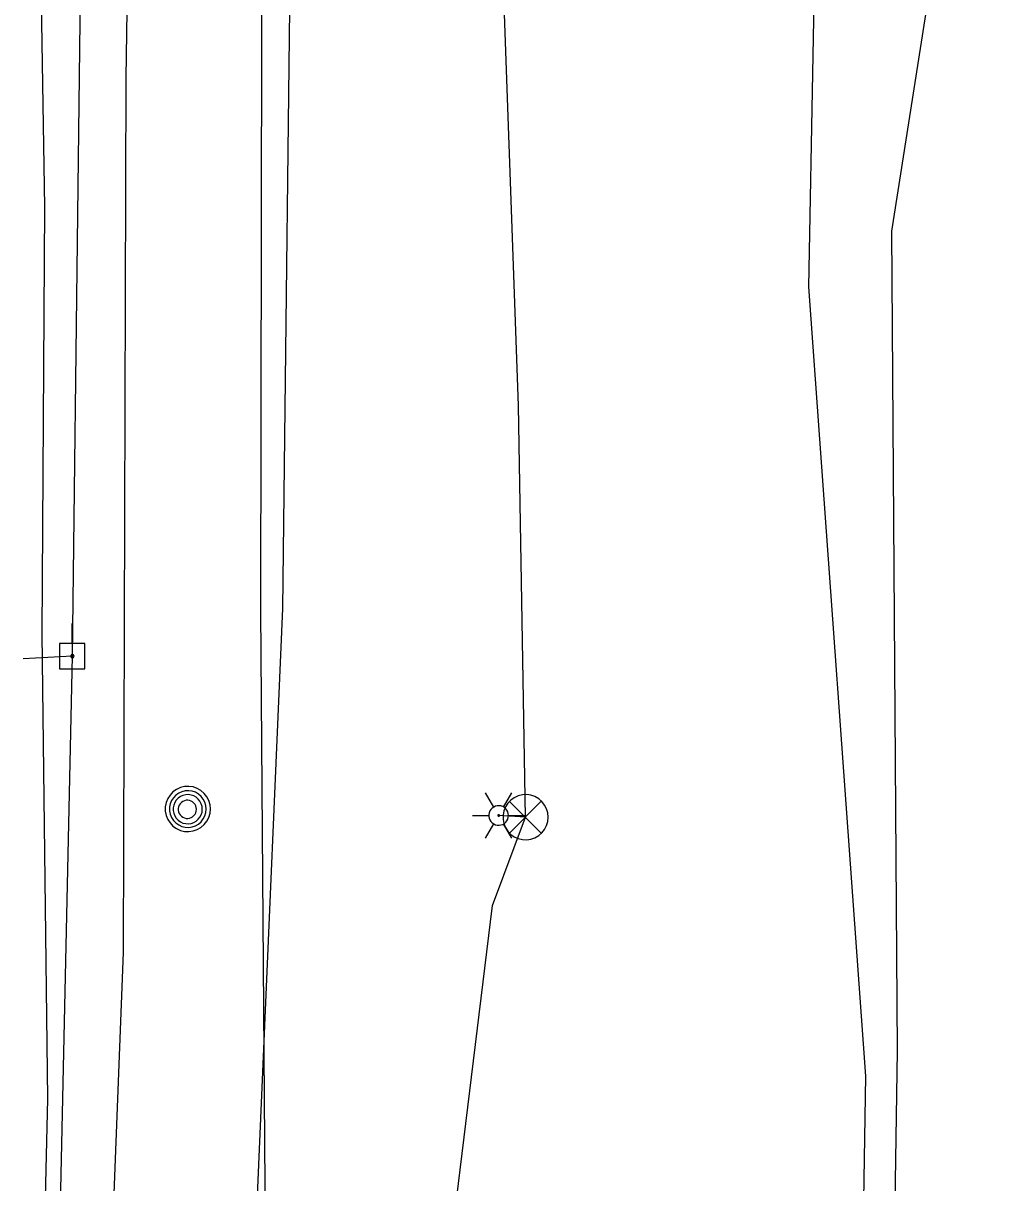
# Model space of a CAD drawing. Extents: x 596028 to 606371, y 330010 to 403088.
# Drawn here: x 602004.2 to 602146.7, y 361954 to 362123.1 of the extents above; entities that cross this region are included whole.
import ezdxf

# ---------------------------------------------------------------- set-up
doc = ezdxf.new("R2010")
doc.units = 0
for name, color, linetype in [('E_LTG', 7, 'Continuous'), ('E_SIG', 7, 'Continuous'), ('E_UTL_E_UG', 7, 'Continuous'), ('E_UTL_EPowerPole', 7, 'Continuous'), ('E_UTL_FO_UG', 7, 'Continuous'), ('E_UTL_G_UG', 7, 'Continuous'), ('E_UTL_MH', 7, 'Continuous'), ('E_UTL_Overhead', 7, 'Continuous'), ('E_UTL_T_UG', 7, 'Continuous'), ('E_UTL_W_UG', 7, 'Continuous')]:
    doc.layers.add(name, color=color, linetype=linetype)

msp = doc.modelspace()

# ---------------------------------------------------------------- linework, layer by layer
at = {"layer": 'E_LTG'}
for points in [[(602072.89, 362008.82), (602071.7, 362010.88)], [(602074.32, 362008.82), (602075.51, 362010.88)], [(602075.03, 362007.58), (602075.01, 362007.86), (602074.93, 362008.12), (602074.8, 362008.36), (602074.64, 362008.57), (602074.43, 362008.75), (602074.2, 362008.88), (602073.94, 362008.97), (602073.67, 362009.01), (602073.4, 362009), (602073.14, 362008.94), (602072.89, 362008.82), (602072.67, 362008.66), (602072.48, 362008.47), (602072.33, 362008.24), (602072.23, 362007.99), (602072.18, 362007.72), (602072.18, 362007.45), (602072.23, 362007.18), (602072.33, 362006.93), (602072.48, 362006.7), (602072.67, 362006.51), (602072.89, 362006.35), (602073.14, 362006.23), (602073.4, 362006.17), (602073.67, 362006.16), (602073.94, 362006.2), (602074.2, 362006.29), (602074.43, 362006.42), (602074.64, 362006.6), (602074.8, 362006.81), (602074.93, 362007.05), (602075.01, 362007.31), (602075.03, 362007.58)], [(602075.03, 362007.58), (602075.01, 362007.86), (602074.93, 362008.12), (602074.8, 362008.36), (602074.64, 362008.57), (602074.43, 362008.75), (602074.2, 362008.88), (602073.94, 362008.97), (602073.67, 362009.01), (602073.4, 362009), (602073.14, 362008.94), (602072.89, 362008.82), (602072.67, 362008.66), (602072.48, 362008.47), (602072.33, 362008.24), (602072.23, 362007.99), (602072.18, 362007.72), (602072.18, 362007.45), (602072.23, 362007.18), (602072.33, 362006.93), (602072.48, 362006.7), (602072.67, 362006.51), (602072.89, 362006.35), (602073.14, 362006.23), (602073.4, 362006.17), (602073.67, 362006.16), (602073.94, 362006.2), (602074.2, 362006.29), (602074.43, 362006.42), (602074.64, 362006.6), (602074.8, 362006.81), (602074.93, 362007.05), (602075.01, 362007.31), (602075.03, 362007.58)], [(602075.03, 362007.58), (602075.01, 362007.86), (602074.93, 362008.12), (602074.8, 362008.36), (602074.64, 362008.57), (602074.43, 362008.75), (602074.2, 362008.88), (602073.94, 362008.97), (602073.67, 362009.01), (602073.4, 362009), (602073.14, 362008.94), (602072.89, 362008.82), (602072.67, 362008.66), (602072.48, 362008.47), (602072.33, 362008.24), (602072.23, 362007.99), (602072.18, 362007.72), (602072.18, 362007.45), (602072.23, 362007.18), (602072.33, 362006.93), (602072.48, 362006.7), (602072.67, 362006.51), (602072.89, 362006.35), (602073.14, 362006.23), (602073.4, 362006.17), (602073.67, 362006.16), (602073.94, 362006.2), (602074.2, 362006.29), (602074.43, 362006.42), (602074.64, 362006.6), (602074.8, 362006.81), (602074.93, 362007.05), (602075.01, 362007.31), (602075.03, 362007.58)], [(602069.79, 362007.58), (602072.17, 362007.58)], [(602073.72, 362007.58), (602073.72, 362007.61), (602073.71, 362007.63), (602073.7, 362007.65), (602073.69, 362007.67), (602073.67, 362007.68), (602073.65, 362007.69), (602073.63, 362007.7), (602073.61, 362007.7), (602073.59, 362007.7), (602073.56, 362007.7), (602073.54, 362007.69), (602073.52, 362007.67), (602073.51, 362007.66), (602073.5, 362007.64), (602073.49, 362007.62), (602073.48, 362007.6), (602073.48, 362007.57), (602073.49, 362007.55), (602073.5, 362007.53), (602073.51, 362007.51), (602073.52, 362007.49), (602073.54, 362007.48), (602073.56, 362007.47), (602073.59, 362007.47), (602073.61, 362007.47), (602073.63, 362007.47), (602073.65, 362007.48), (602073.67, 362007.49), (602073.69, 362007.5), (602073.7, 362007.52), (602073.71, 362007.54), (602073.72, 362007.56), (602073.72, 362007.58)], [(602075.03, 362007.58), (602077.41, 362007.58)], [(602071.7, 362004.28), (602072.89, 362006.35)], [(602075.51, 362004.28), (602074.32, 362006.35)]]:
    msp.add_lwpolyline(points, dxfattribs=at)
at = {"layer": 'E_SIG'}
for points in [[(602080.83, 362007.32), (602080.77, 362007.95), (602080.59, 362008.55), (602080.31, 362009.11), (602079.92, 362009.6), (602079.44, 362010.01), (602078.9, 362010.33), (602078.31, 362010.53), (602077.69, 362010.62), (602077.06, 362010.59), (602076.45, 362010.44), (602075.88, 362010.18), (602075.37, 362009.82), (602074.94, 362009.36), (602074.6, 362008.84), (602074.36, 362008.25), (602074.24, 362007.64), (602074.24, 362007.01), (602074.36, 362006.39), (602074.6, 362005.81), (602074.94, 362005.28), (602075.37, 362004.83), (602075.88, 362004.47), (602076.45, 362004.21), (602077.06, 362004.06), (602077.69, 362004.03), (602078.31, 362004.12), (602078.9, 362004.32), (602079.44, 362004.64), (602079.92, 362005.05), (602080.31, 362005.54), (602080.59, 362006.1), (602080.77, 362006.7), (602080.83, 362007.32)], [(602079.79, 362009.66), (602075.18, 362005)], [(602075.18, 362009.61), (602079.83, 362004.96)]]:
    msp.add_lwpolyline(points, dxfattribs=at)
at = {"layer": 'E_UTL_E_UG'}
for points in [[(602127.16, 361969.58), (602118.86, 362084.69), (602120.78, 362185.95), (602122.24, 362258.58), (602123.84, 362368.46), (602125.59, 362450.35), (602124.93, 362550.41), (602127.73, 362610.78), (602126.17, 362644.72), (602128.54, 362722.37), (602129.66, 362860.25), (602130.66, 362957.55), (602132.2, 363238.39)], [(602062.48, 361485.68), (602062.16, 361507.89), (602064.66, 361578.38), (602067.1, 361641.15), (602067.88, 361650.69), (602067.62, 361688.83), (602064.04, 361778.17), (602064.63, 361825.6), (602065.94, 361833.91), (602063.03, 361915.35), (602072.7, 361994.47), (602077.53, 362007.32), (602076.49, 362067.39), (602073.78, 362143.56), (602073, 362151.65), (602062.88, 362189.43)], [(602011.4, 362030.82), (602004.22, 362030.45)], [(602077.53, 362007.32), (602073.6, 362007.58)], [(602068.13, 360841.44), (602067.56, 360880.44), (602075.76, 360914.78), (602077.7, 360933.5), (602114.89, 361015.17), (602118.17, 361049.76), (602118.82, 361111.11), (602117.54, 361162.6), (602119.43, 361263.83), (602120.19, 361349.73), (602119.25, 361408.97), (602119.05, 361505.88), (602120.42, 361552.12), (602122.39, 361644.52), (602122.74, 361695.85), (602127.16, 361969.58)]]:
    msp.add_lwpolyline(points, dxfattribs=at)
at = {"layer": 'E_UTL_EPowerPole'}
for points in [[(602011.36, 362032.66), (602011.36, 362035.57)], [(602013.21, 362032.66), (602009.52, 362032.66)], [(602009.52, 362032.66), (602009.52, 362028.97)], [(602013.21, 362028.97), (602013.21, 362032.66)], [(602011.64, 362030.82), (602011.63, 362030.86), (602011.62, 362030.91), (602011.6, 362030.95), (602011.57, 362030.98), (602011.54, 362031.01), (602011.5, 362031.03), (602011.45, 362031.05), (602011.41, 362031.06), (602011.36, 362031.05), (602011.32, 362031.04), (602011.28, 362031.02), (602011.24, 362031), (602011.21, 362030.97), (602011.19, 362030.93), (602011.17, 362030.88), (602011.16, 362030.84), (602011.16, 362030.8), (602011.17, 362030.75), (602011.19, 362030.71), (602011.21, 362030.67), (602011.24, 362030.64), (602011.28, 362030.61), (602011.32, 362030.59), (602011.36, 362030.58), (602011.41, 362030.58), (602011.45, 362030.59), (602011.5, 362030.6), (602011.54, 362030.62), (602011.57, 362030.65), (602011.6, 362030.69), (602011.62, 362030.73), (602011.63, 362030.77), (602011.64, 362030.82)], [(602009.52, 362028.97), (602013.21, 362028.97)]]:
    msp.add_lwpolyline(points, dxfattribs=at)
at = {"layer": 'E_UTL_FO_UG'}
msp.add_lwpolyline([(602129.93, 361705.1), (602130.43, 361715.91), (602131.89, 361767.26), (602128.83, 361800.76), (602130.41, 361881.34), (602131.82, 361973.24), (602130.99, 362092.78), (602137.78, 362136.22), (602146.73, 362146.79), (602142.6, 362167.04), (602127.18, 362162.71), (602122.34, 362160.91), (602112.01, 362162.6), (602081.71, 362180.28), (602058.51, 362202.5), (602043.23, 362212.17)], dxfattribs=at)
at = {"layer": 'E_UTL_G_UG'}
msp.add_lwpolyline([(602006.19, 361898.25), (602007.8, 361966.28), (602006.99, 362034.08), (602007.38, 362096.36), (602006.23, 362168.05), (602009.29, 362218.56), (602016.32, 362228.29), (602017.54, 362278.74), (602017.69, 362337.76), (602017.76, 362401.91), (602017.91, 362417.63), (602019.15, 362534.49), (602010.83, 362544.4)], dxfattribs=at)
at = {"layer": 'E_UTL_MH'}
for points in [[(602031.54, 362008.53), (602031.48, 362009.15), (602031.3, 362009.75), (602031.02, 362010.31), (602030.63, 362010.81), (602030.15, 362011.22), (602029.61, 362011.53), (602029.02, 362011.74), (602028.4, 362011.82), (602027.77, 362011.79), (602027.16, 362011.65), (602026.59, 362011.39), (602026.08, 362011.02), (602025.65, 362010.57), (602025.31, 362010.04), (602025.07, 362009.46), (602024.96, 362008.84), (602024.96, 362008.21), (602025.07, 362007.6), (602025.31, 362007.02), (602025.65, 362006.49), (602026.08, 362006.03), (602026.59, 362005.67), (602027.16, 362005.41), (602027.77, 362005.26), (602028.4, 362005.23), (602029.02, 362005.32), (602029.61, 362005.53), (602030.15, 362005.84), (602030.63, 362006.25), (602031.02, 362006.74), (602031.3, 362007.3), (602031.48, 362007.9), (602031.54, 362008.53)], [(602030.93, 362008.52), (602030.88, 362009.03), (602030.73, 362009.52), (602030.5, 362009.97), (602030.19, 362010.37), (602029.8, 362010.7), (602029.36, 362010.96), (602028.88, 362011.13), (602028.38, 362011.2), (602027.87, 362011.17), (602027.37, 362011.05), (602026.91, 362010.84), (602026.5, 362010.55), (602026.14, 362010.18), (602025.87, 362009.75), (602025.68, 362009.28), (602025.58, 362008.78), (602025.58, 362008.27), (602025.68, 362007.77), (602025.87, 362007.3), (602026.14, 362006.87), (602026.5, 362006.5), (602026.91, 362006.21), (602027.37, 362005.99), (602027.87, 362005.87), (602028.38, 362005.85), (602028.88, 362005.92), (602029.36, 362006.09), (602029.8, 362006.34), (602030.19, 362006.68), (602030.5, 362007.08), (602030.73, 362007.53), (602030.88, 362008.02), (602030.93, 362008.52)], [(602030.36, 362008.5), (602030.32, 362008.9), (602030.21, 362009.29), (602030.02, 362009.65), (602029.77, 362009.96), (602029.47, 362010.23), (602029.12, 362010.43), (602028.74, 362010.56), (602028.33, 362010.62), (602027.93, 362010.6), (602027.54, 362010.51), (602027.17, 362010.34), (602026.84, 362010.1), (602026.56, 362009.81), (602026.34, 362009.47), (602026.19, 362009.09), (602026.11, 362008.7), (602026.11, 362008.29), (602026.19, 362007.9), (602026.34, 362007.52), (602026.56, 362007.18), (602026.84, 362006.89), (602027.17, 362006.65), (602027.54, 362006.48), (602027.93, 362006.39), (602028.33, 362006.37), (602028.74, 362006.43), (602029.12, 362006.56), (602029.47, 362006.76), (602029.77, 362007.03), (602030.02, 362007.34), (602030.21, 362007.7), (602030.32, 362008.09), (602030.36, 362008.5)], [(602029.51, 362008.48), (602029.48, 362008.73), (602029.41, 362008.97), (602029.3, 362009.2), (602029.14, 362009.4), (602028.95, 362009.56), (602028.73, 362009.69), (602028.49, 362009.77), (602028.24, 362009.81), (602027.99, 362009.8), (602027.74, 362009.74), (602027.51, 362009.63), (602027.3, 362009.49), (602027.13, 362009.3), (602026.99, 362009.09), (602026.9, 362008.86), (602026.85, 362008.61), (602026.85, 362008.35), (602026.9, 362008.1), (602026.99, 362007.87), (602027.13, 362007.66), (602027.3, 362007.47), (602027.51, 362007.33), (602027.74, 362007.22), (602027.99, 362007.16), (602028.24, 362007.15), (602028.49, 362007.19), (602028.73, 362007.27), (602028.95, 362007.39), (602029.14, 362007.56), (602029.3, 362007.76), (602029.41, 362007.98), (602029.48, 362008.23), (602029.51, 362008.48)]]:
    msp.add_lwpolyline(points, dxfattribs=at)
at = {"layer": 'E_UTL_Overhead'}
msp.add_lwpolyline([(602006.07, 361225.37), (602007.31, 361412.08), (602007.49, 361460.34), (602006.99, 361560.97), (602010.23, 361723.79), (602008.35, 361890.76), (602011.4, 362030.82), (602013.06, 362167.76), (602014.17, 362338.59), (602014.48, 362518.11), (602015.76, 362635.51)], dxfattribs=at)
at = {"layer": 'E_UTL_T_UG'}
for points in [[(602030.35, 360683.16), (602031.52, 360795.56), (602031.08, 360901.07), (602030.64, 360907.54), (602030.58, 360936.46), (602031.56, 361016.7), (602033, 361121.75), (602029, 361187.95), (602030.09, 361332.68), (602030.32, 361479.32), (602031.6, 361623.57), (602034.81, 361758.94), (602039.97, 361895.46), (602038.92, 362037.46), (602039.07, 362150.46), (602039.52, 362213.37), (602040.11, 362261.56), (602042.13, 362282.82), (602042.8, 362315.54), (602044.04, 362453.27), (602044.88, 362483.99), (602046.05, 362603.33)], [(602033, 361121.75), (602032.79, 361187.88), (602033.62, 361332.64), (602033.98, 361479.23), (602035.32, 361623.54), (602038.86, 361758.93), (602035.97, 361895.82), (602042.1, 362037.76), (602043.44, 362150.33), (602043.23, 362212.17), (602043.52, 362261.21), (602042.13, 362282.82)]]:
    msp.add_lwpolyline(points, dxfattribs=at)
at = {"layer": 'E_UTL_W_UG'}
msp.add_lwpolyline([(602016.98, 361938.65), (602018.86, 361987.61), (602019.27, 362115.15), (602019.89, 362157.56), (602019.84, 362183.66), (602023.24, 362292.42), (602024.62, 362414.61), (602024.75, 362534.97), (602022.93, 362612.44)], dxfattribs=at)

doc.saveas('drawing.dxf')
